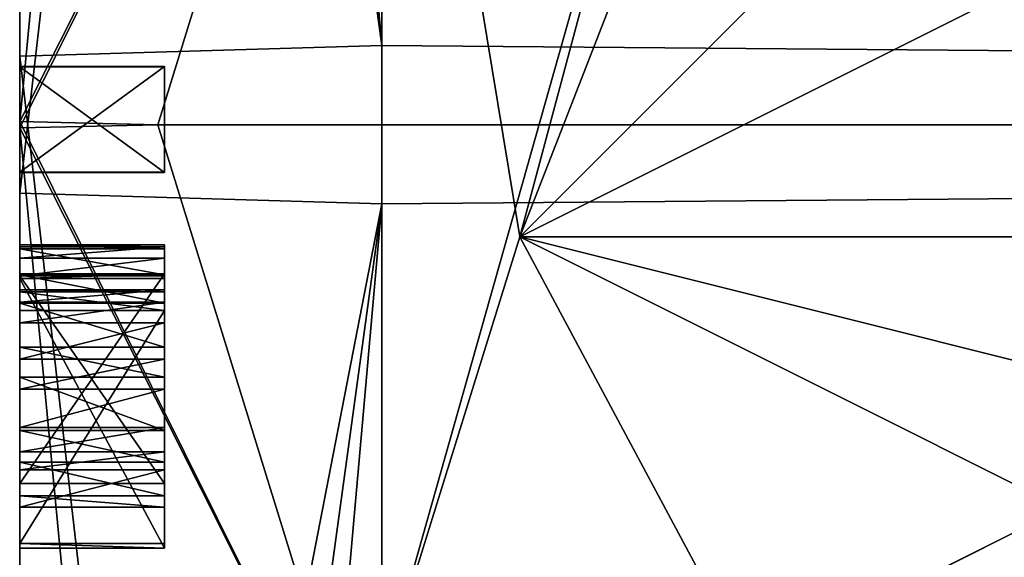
# Model space of a CAD drawing. Header units: millimetres. Extents: x -12 to 310, y -379 to 242.
# Tile 223 of 656: x -7 to -5.641, y 18.403 to 19.145. Entities that reach past the tile are written whole.
import ezdxf

# ---------------------------------------------------------------- set-up
doc = ezdxf.new("R2010")
doc.units = ezdxf.units.MM
doc.header["$LTSCALE"] = 65.185185
for name, color, linetype in [('1799', 7, 'CONTINUOUS'), ('1800', 7, 'CONTINUOUS'), ('1802', 7, 'CONTINUOUS'), ('1803', 7, 'CONTINUOUS'), ('1804', 7, 'CONTINUOUS'), ('1805', 7, 'CONTINUOUS'), ('1806', 7, 'CONTINUOUS'), ('1810', 7, 'CONTINUOUS'), ('1811', 7, 'CONTINUOUS'), ('1814', 7, 'CONTINUOUS'), ('1815', 7, 'CONTINUOUS'), ('1832', 7, 'CONTINUOUS'), ('1833', 7, 'CONTINUOUS'), ('1834', 7, 'CONTINUOUS'), ('1835', 7, 'CONTINUOUS'), ('1836', 7, 'CONTINUOUS'), ('1837', 7, 'CONTINUOUS'), ('1838', 7, 'CONTINUOUS'), ('1839', 7, 'CONTINUOUS'), ('1840', 7, 'CONTINUOUS'), ('1841', 7, 'CONTINUOUS'), ('1842', 7, 'CONTINUOUS'), ('1843', 7, 'CONTINUOUS'), ('1844', 7, 'CONTINUOUS'), ('1845', 7, 'CONTINUOUS'), ('1846', 7, 'CONTINUOUS'), ('1847', 7, 'CONTINUOUS'), ('1848', 7, 'CONTINUOUS'), ('1849', 7, 'CONTINUOUS'), ('1850', 7, 'CONTINUOUS'), ('1851', 7, 'CONTINUOUS'), ('1852', 7, 'CONTINUOUS'), ('1853', 7, 'CONTINUOUS'), ('1854', 7, 'CONTINUOUS'), ('1855', 7, 'CONTINUOUS'), ('1856', 7, 'CONTINUOUS'), ('1857', 7, 'CONTINUOUS'), ('1858', 7, 'CONTINUOUS'), ('1859', 7, 'CONTINUOUS'), ('1860', 7, 'CONTINUOUS'), ('1861', 7, 'CONTINUOUS'), ('1862', 7, 'CONTINUOUS'), ('1863', 7, 'CONTINUOUS'), ('1864', 7, 'CONTINUOUS'), ('1865', 7, 'CONTINUOUS'), ('2195', 7, 'CONTINUOUS'), ('2196', 7, 'CONTINUOUS'), ('2197', 7, 'CONTINUOUS'), ('2198', 7, 'CONTINUOUS'), ('2199', 7, 'CONTINUOUS'), ('2200', 7, 'CONTINUOUS'), ('2203', 7, 'CONTINUOUS'), ('2204', 7, 'CONTINUOUS'), ('2213', 7, 'CONTINUOUS')]:
    doc.layers.add(name, color=color, linetype=linetype)

msp = doc.modelspace()

# ---------------------------------------------------------------- linework, layer by layer
at = {"layer": '1799', "linetype": 'CONTINUOUS'}
for points in [[(-2.2, 23.25, -165), (-2.2, 19.0739, -169.2494), (-6.5, 23.25, -165), (-2.2, 23.25, -165)], [(-6.5, 23.25, -165), (-2.2, 19.0739, -169.2494), (-6.5, 19.1092, -169.2486), (-6.5, 23.25, -165)], [(-6.5, 19.1092, -169.2486), (-2.2, 19.0739, -169.2494), (-6.5, 14.7556, -165.2183), (-6.5, 19.1092, -169.2486)], [(-2.2, 19.0739, -169.2494), (-2.2, 14.7526, -165.1478), (-6.5, 14.7556, -165.2183), (-2.2, 19.0739, -169.2494)]]:
    msp.add_3dface(points, dxfattribs=at)
at = {"layer": '1800', "linetype": 'CONTINUOUS'}
for points in [[(-2.2, 18.9261, -160.7506), (-2.2, 23.2474, -164.8522), (-6.5, 23.2444, -164.7817), (-2.2, 18.9261, -160.7506)], [(-6.5, 18.8908, -160.7514), (-2.2, 18.9261, -160.7506), (-6.5, 23.2444, -164.7817), (-6.5, 18.8908, -160.7514)], [(-6.5, 14.75, -165), (-2.2, 14.75, -165), (-2.2, 18.9261, -160.7506), (-6.5, 14.75, -165)], [(-6.5, 14.75, -165), (-2.2, 18.9261, -160.7506), (-6.5, 18.8908, -160.7514), (-6.5, 14.75, -165)]]:
    msp.add_3dface(points, dxfattribs=at)
at = {"layer": '1802', "linetype": 'CONTINUOUS'}
for points in [[(-6.5, 18.8908, -160.7514), (-6.5, 23.2444, -164.7817), (-7, 18.9056, -161.2512), (-6.5, 18.8908, -160.7514)], [(-7, 18.9056, -161.2512), (-6.5, 23.2444, -164.7817), (-7, 21.5478, -162.2485), (-7, 18.9056, -161.2512)], [(-7, 16.3175, -162.3796), (-6.5, 18.8908, -160.7514), (-7, 18.9056, -161.2512), (-7, 16.3175, -162.3796)], [(-6.8536, 14.8964, -165), (-6.5, 18.8908, -160.7514), (-7, 15.25, -165), (-6.8536, 14.8964, -165)], [(-7, 15.25, -165), (-6.5, 18.8908, -160.7514), (-7, 16.3175, -162.3796), (-7, 15.25, -165)], [(-6.5, 14.75, -165), (-6.5, 18.8908, -160.7514), (-6.8536, 14.8964, -165), (-6.5, 14.75, -165)]]:
    msp.add_3dface(points, dxfattribs=at)
at = {"layer": '1803', "linetype": 'CONTINUOUS'}
for points in [[(-7, 22.7488, -164.9036), (-7, 22.75, -165), (-7, 19.0045, -162.5), (-7, 22.7488, -164.9036)], [(-7, 22.75, -165), (-7, 19.0944, -168.7488), (-7, 20.7675, -166.768), (-7, 22.75, -165)], [(-7, 22.75, -165), (-7, 21.5, -165), (-7, 19.0045, -162.5), (-7, 22.75, -165)], [(-7, 22.745, -164.8073), (-7, 22.7488, -164.9036), (-7, 19.0045, -162.5), (-7, 22.745, -164.8073)], [(-7, 22.745, -164.8073), (-7, 19.0045, -162.5), (-7, 19.8589, -162.3231), (-7, 22.745, -164.8073)], [(-7, 18.9056, -161.2512), (-7, 21.5478, -162.2485), (-7, 19.9381, -161.8361), (-7, 18.9056, -161.2512)], [(-7, 20.7675, -166.768), (-7, 19.0944, -168.7488), (-7, 18.9955, -167.5), (-7, 20.7675, -166.768)], [(-7, 19.3893, -161.723), (-7, 18.9056, -161.2512), (-7, 19.9381, -161.8361), (-7, 19.3893, -161.723)], [(-7, 19.0045, -162.5), (-7, 18.1538, -162.3306), (-7, 19.8589, -162.3231), (-7, 19.0045, -162.5)], [(-7, 18.1538, -162.3306), (-7, 18.2336, -162.3066), (-7, 19.8589, -162.3231), (-7, 18.1538, -162.3306)], [(-7, 19.8589, -162.3231), (-7, 18.2336, -162.3066), (-7, 19.796, -162.3155), (-7, 19.8589, -162.3231)], [(-7, 19.796, -162.3155), (-7, 18.2336, -162.3066), (-7, 19.7391, -162.2875), (-7, 19.796, -162.3155)], [(-7, 18.2336, -162.3066), (-7, 18.5781, -162.22), (-7, 19.7391, -162.2875), (-7, 18.2336, -162.3066)], [(-7, 18.5781, -162.22), (-7, 19.5339, -162.245), (-7, 19.7391, -162.2875), (-7, 18.5781, -162.22)], [(-7, 18.6931, -162.2167), (-7, 18.7539, -162.1986), (-7, 19.5339, -162.245), (-7, 18.6931, -162.2167)], [(-7, 19.5339, -162.245), (-7, 18.7539, -162.1986), (-7, 19.1618, -162.1984), (-7, 19.5339, -162.245)], [(-7, 18.6517, -162.2217), (-7, 18.6931, -162.2167), (-7, 19.5339, -162.245), (-7, 18.6517, -162.2217)], [(-7, 18.5781, -162.22), (-7, 18.6517, -162.2217), (-7, 19.5339, -162.245), (-7, 18.5781, -162.22)], [(-7, 18.816, -162.0196), (-7, 18.7915, -161.9904), (-7, 19.4785, -162.1844), (-7, 18.816, -162.0196)], [(-7, 18.7915, -161.9904), (-7, 19.0799, -161.9346), (-7, 19.4785, -162.1844), (-7, 18.7915, -161.9904)], [(-7, 18.8315, -162.0606), (-7, 18.816, -162.0196), (-7, 19.4785, -162.1844), (-7, 18.8315, -162.0606)], [(-7, 18.8341, -162.0817), (-7, 18.8315, -162.0606), (-7, 19.4785, -162.1844), (-7, 18.8341, -162.0817)], [(-7, 19.1684, -162.1456), (-7, 18.8341, -162.0817), (-7, 19.4785, -162.1844), (-7, 19.1684, -162.1456)], [(-7, 19.0799, -161.9346), (-7, 19.0803, -161.8814), (-7, 19.4785, -162.1844), (-7, 19.0799, -161.9346)], [(-7, 19.4785, -162.1844), (-7, 19.0803, -161.8814), (-7, 19.3273, -161.7152), (-7, 19.4785, -162.1844)], [(-7, 19.3273, -161.7152), (-7, 18.9056, -161.2512), (-7, 19.3893, -161.723), (-7, 19.3273, -161.7152)], [(-7, 18.7879, -161.7015), (-7, 18.9056, -161.2512), (-7, 19.3273, -161.7152), (-7, 18.7879, -161.7015)], [(-7, 18.7943, -161.7543), (-7, 18.7879, -161.7015), (-7, 19.3273, -161.7152), (-7, 18.7943, -161.7543)], [(-7, 19.0803, -161.8814), (-7, 18.7943, -161.7543), (-7, 19.3273, -161.7152), (-7, 19.0803, -161.8814)], [(-7, 18.8289, -162.1252), (-7, 18.8341, -162.0817), (-7, 19.1684, -162.1456), (-7, 18.8289, -162.1252)], [(-7, 18.7926, -162.1724), (-7, 18.8289, -162.1252), (-7, 19.1684, -162.1456), (-7, 18.7926, -162.1724)], [(-7, 19.1618, -162.1984), (-7, 18.7926, -162.1724), (-7, 19.1684, -162.1456), (-7, 19.1618, -162.1984)], [(-7, 18.7539, -162.1986), (-7, 18.7926, -162.1724), (-7, 19.1618, -162.1984), (-7, 18.7539, -162.1986)], [(-7, 19.0944, -168.7488), (-7, 15.255, -165.1927), (-7, 18.9955, -167.5), (-7, 19.0944, -168.7488)], [(-7, 18.5047, -161.7895), (-7, 18.7943, -161.7543), (-7, 19.0803, -161.8814), (-7, 18.5047, -161.7895)], [(-7, 18.5047, -161.7895), (-7, 19.0803, -161.8814), (-7, 18.9344, -161.8803), (-7, 18.5047, -161.7895)], [(-7, 19.0799, -161.9346), (-7, 18.7915, -161.9904), (-7, 18.9341, -161.9335), (-7, 19.0799, -161.9346)], [(-7, 17.2325, -163.232), (-7, 16.3175, -162.3796), (-7, 19.0045, -162.5), (-7, 17.2325, -163.232)], [(-7, 19.0045, -162.5), (-7, 16.3175, -162.3796), (-7, 18.1538, -162.3306), (-7, 19.0045, -162.5)], [(-7, 15.2512, -165.0964), (-7, 15.25, -165), (-7, 18.9955, -167.5), (-7, 15.2512, -165.0964)], [(-7, 18.9955, -167.5), (-7, 15.25, -165), (-7, 16.5, -165), (-7, 18.9955, -167.5)], [(-7, 15.255, -165.1927), (-7, 15.2512, -165.0964), (-7, 18.9955, -167.5), (-7, 15.255, -165.1927)], [(-7, 18.9341, -161.9335), (-7, 18.5047, -161.7895), (-7, 18.9344, -161.8803), (-7, 18.9341, -161.9335)], [(-7, 18.7915, -161.9904), (-7, 18.5047, -161.7895), (-7, 18.9341, -161.9335), (-7, 18.7915, -161.9904)], [(-7, 16.3175, -162.3796), (-7, 18.9056, -161.2512), (-7, 17.8502, -161.8998), (-7, 16.3175, -162.3796)], [(-7, 17.8502, -161.8998), (-7, 18.9056, -161.2512), (-7, 17.91, -161.8818), (-7, 17.8502, -161.8998)], [(-7, 17.91, -161.8818), (-7, 18.9056, -161.2512), (-7, 18.1893, -161.7978), (-7, 17.91, -161.8818)], [(-7, 18.1893, -161.7978), (-7, 18.9056, -161.2512), (-7, 18.2492, -161.7798), (-7, 18.1893, -161.7978)], [(-7, 18.2492, -161.7798), (-7, 18.9056, -161.2512), (-7, 18.4156, -161.7468), (-7, 18.2492, -161.7798)], [(-7, 18.4156, -161.7468), (-7, 18.9056, -161.2512), (-7, 18.7879, -161.7015), (-7, 18.4156, -161.7468)], [(-7, 18.5239, -162.1194), (-7, 18.2492, -161.7798), (-7, 18.772, -162.0892), (-7, 18.5239, -162.1194)], [(-7, 18.772, -162.0892), (-7, 18.2492, -161.7798), (-7, 18.7695, -162.0681), (-7, 18.772, -162.0892)], [(-7, 18.7552, -162.1234), (-7, 18.5239, -162.1194), (-7, 18.772, -162.0892), (-7, 18.7552, -162.1234)], [(-7, 18.7695, -162.0681), (-7, 18.2492, -161.7798), (-7, 18.7437, -162.0284), (-7, 18.7695, -162.0681)], [(-7, 18.7268, -162.1483), (-7, 18.5239, -162.1194), (-7, 18.7552, -162.1234), (-7, 18.7268, -162.1483)], [(-7, 18.2492, -161.7798), (-7, 18.422, -161.7996), (-7, 18.7437, -162.0284), (-7, 18.2492, -161.7798)], [(-7, 18.5484, -162.1486), (-7, 18.5239, -162.1194), (-7, 18.7268, -162.1483), (-7, 18.5484, -162.1486)], [(-7, 18.6763, -162.1651), (-7, 18.5484, -162.1486), (-7, 18.7268, -162.1483), (-7, 18.6763, -162.1651)], [(-7, 18.582, -162.1659), (-7, 18.5484, -162.1486), (-7, 18.6763, -162.1651), (-7, 18.582, -162.1659)], [(-7, 18.635, -162.1702), (-7, 18.582, -162.1659), (-7, 18.6763, -162.1651), (-7, 18.635, -162.1702)], [(-7, 18.5781, -162.22), (-7, 18.2336, -162.3066), (-7, 18.5341, -162.2039), (-7, 18.5781, -162.22)], [(-7, 18.5341, -162.2039), (-7, 18.2336, -162.3066), (-7, 18.4876, -162.1667), (-7, 18.5341, -162.2039)], [(-7, 18.4722, -162.1257), (-7, 18.2492, -161.7798), (-7, 18.5239, -162.1194), (-7, 18.4722, -162.1257)], [(-7, 18.2336, -162.3066), (-7, 18.2492, -161.7798), (-7, 18.4876, -162.1667), (-7, 18.2336, -162.3066)], [(-7, 18.4876, -162.1667), (-7, 18.2492, -161.7798), (-7, 18.4722, -162.1257), (-7, 18.4876, -162.1667)], [(-7, 18.422, -161.7996), (-7, 18.2492, -161.7798), (-7, 18.4156, -161.7468), (-7, 18.422, -161.7996)]]:
    msp.add_3dface(points, dxfattribs=at)
at = {"layer": '1804', "linetype": 'CONTINUOUS'}
for points in [[(-6.5, 23.25, -165), (-6.5, 19.1092, -169.2486), (-6.8536, 23.1036, -165), (-6.5, 23.25, -165)], [(-6.5, 19.1092, -169.2486), (-7, 22.75, -165), (-6.8536, 23.1036, -165), (-6.5, 19.1092, -169.2486)], [(-7, 22.75, -165), (-6.5, 19.1092, -169.2486), (-7, 19.0944, -168.7488), (-7, 22.75, -165)], [(-6.5, 19.1092, -169.2486), (-6.5, 14.7556, -165.2183), (-7, 19.0944, -168.7488), (-6.5, 19.1092, -169.2486)], [(-6.5, 14.7556, -165.2183), (-7, 15.255, -165.1927), (-7, 19.0944, -168.7488), (-6.5, 14.7556, -165.2183)]]:
    msp.add_3dface(points, dxfattribs=at)
at = {"layer": '1805', "linetype": 'CONTINUOUS'}
for points in [[(-7, 20.7675, -166.768), (-7, 18.9955, -167.5), (-6.5, 20, -166.7321), (-7, 20.7675, -166.768)], [(-6.5, 20, -166.7321), (-7, 18.9955, -167.5), (-6.8094, 19, -167.3094), (-6.5, 20, -166.7321)], [(-6.8094, 19, -167.3094), (-7, 18.9955, -167.5), (-6.5, 18, -166.732), (-6.8094, 19, -167.3094)], [(-7, 18.9955, -167.5), (-7, 16.5, -165), (-6.8094, 17, -166.1547), (-7, 18.9955, -167.5)], [(-6.5, 18, -166.732), (-7, 18.9955, -167.5), (-6.8094, 17, -166.1547), (-6.5, 18, -166.732)]]:
    msp.add_3dface(points, dxfattribs=at)
at = {"layer": '1806', "linetype": 'CONTINUOUS'}
for points in [[(-7, 19.0045, -162.5), (-7, 21.5, -165), (-6.8094, 21, -163.8453), (-7, 19.0045, -162.5)], [(-6.5, 20, -163.268), (-7, 19.0045, -162.5), (-6.8094, 21, -163.8453), (-6.5, 20, -163.268)], [(-6.8094, 19, -162.6906), (-7, 19.0045, -162.5), (-6.5, 20, -163.268), (-6.8094, 19, -162.6906)], [(-7, 17.2325, -163.232), (-7, 19.0045, -162.5), (-6.5, 18, -163.2679), (-7, 17.2325, -163.232)], [(-6.5, 18, -163.2679), (-7, 19.0045, -162.5), (-6.8094, 19, -162.6906), (-6.5, 18, -163.2679)]]:
    msp.add_3dface(points, dxfattribs=at)
at = {"layer": '1810', "linetype": 'CONTINUOUS'}
for points in [[(-6.8094, 19, -167.3094), (-6.5, 18, -166.732), (-4.5024, 18.9996, -167.3092), (-6.8094, 19, -167.3094)], [(-4.5024, 18.9996, -167.3092), (-6.5, 18, -166.732), (-4.5, 17.01, -166.1605), (-4.5024, 18.9996, -167.3092)]]:
    msp.add_3dface(points, dxfattribs=at)
at = {"layer": '1811', "linetype": 'CONTINUOUS'}
for points in [[(-6.8094, 21, -166.1547), (-6.5, 20, -166.7321), (-4.5024, 18.9996, -167.3092), (-6.8094, 21, -166.1547)], [(-6.8094, 21, -166.1547), (-4.5024, 18.9996, -167.3092), (-4.5, 20.99, -166.1605), (-6.8094, 21, -166.1547)], [(-6.5, 20, -166.7321), (-6.8094, 19, -167.3094), (-4.5024, 18.9996, -167.3092), (-6.5, 20, -166.7321)]]:
    msp.add_3dface(points, dxfattribs=at)
at = {"layer": '1814', "linetype": 'CONTINUOUS'}
for points in [[(-4.5024, 19.0004, -162.6908), (-6.5, 20, -163.268), (-4.5, 20.99, -163.8395), (-4.5024, 19.0004, -162.6908)], [(-6.8094, 19, -162.6906), (-6.5, 20, -163.268), (-4.5024, 19.0004, -162.6908), (-6.8094, 19, -162.6906)]]:
    msp.add_3dface(points, dxfattribs=at)
at = {"layer": '1815', "linetype": 'CONTINUOUS'}
for points in [[(-6.8094, 17, -163.8453), (-6.5, 18, -163.2679), (-4.5024, 19.0004, -162.6908), (-6.8094, 17, -163.8453)], [(-6.8094, 17, -163.8453), (-4.5024, 19.0004, -162.6908), (-4.5, 17.01, -163.8395), (-6.8094, 17, -163.8453)], [(-6.5, 18, -163.2679), (-6.8094, 19, -162.6906), (-4.5024, 19.0004, -162.6908), (-6.5, 18, -163.2679)]]:
    msp.add_3dface(points, dxfattribs=at)
at = {"layer": '1832', "linetype": 'CONTINUOUS'}
for points in [[(-7, 18.422, -161.7996), (-7, 18.4156, -161.7468), (-6.8, 18.4156, -161.7468), (-7, 18.422, -161.7996)], [(-6.8, 18.422, -161.7996), (-7, 18.422, -161.7996), (-6.8, 18.4156, -161.7468), (-6.8, 18.422, -161.7996)]]:
    msp.add_3dface(points, dxfattribs=at)
at = {"layer": '1833', "linetype": 'CONTINUOUS'}
for points in [[(-7, 18.7437, -162.0284), (-7, 18.422, -161.7996), (-6.8, 18.7437, -162.0284), (-7, 18.7437, -162.0284)], [(-7, 18.422, -161.7996), (-6.8, 18.422, -161.7996), (-6.8, 18.7437, -162.0284), (-7, 18.422, -161.7996)]]:
    msp.add_3dface(points, dxfattribs=at)
at = {"layer": '1834', "linetype": 'CONTINUOUS'}
for points in [[(-7, 18.7695, -162.0681), (-7, 18.7437, -162.0284), (-6.8, 18.7437, -162.0284), (-7, 18.7695, -162.0681)], [(-7, 18.7695, -162.0681), (-6.8, 18.7437, -162.0284), (-6.8, 18.7695, -162.0681), (-7, 18.7695, -162.0681)]]:
    msp.add_3dface(points, dxfattribs=at)
at = {"layer": '1835', "linetype": 'CONTINUOUS'}
for points in [[(-7, 18.772, -162.0892), (-7, 18.7695, -162.0681), (-6.8, 18.7695, -162.0681), (-7, 18.772, -162.0892)], [(-7, 18.772, -162.0892), (-6.8, 18.7695, -162.0681), (-6.8, 18.772, -162.0892), (-7, 18.772, -162.0892)]]:
    msp.add_3dface(points, dxfattribs=at)
at = {"layer": '1836', "linetype": 'CONTINUOUS'}
for points in [[(-7, 18.7552, -162.1234), (-7, 18.772, -162.0892), (-6.8, 18.772, -162.0892), (-7, 18.7552, -162.1234)], [(-7, 18.7552, -162.1234), (-6.8, 18.772, -162.0892), (-6.8, 18.7552, -162.1234), (-7, 18.7552, -162.1234)]]:
    msp.add_3dface(points, dxfattribs=at)
at = {"layer": '1837', "linetype": 'CONTINUOUS'}
for points in [[(-7, 18.7268, -162.1483), (-7, 18.7552, -162.1234), (-6.8, 18.7552, -162.1234), (-7, 18.7268, -162.1483)], [(-7, 18.7268, -162.1483), (-6.8, 18.7552, -162.1234), (-6.8, 18.7268, -162.1483), (-7, 18.7268, -162.1483)]]:
    msp.add_3dface(points, dxfattribs=at)
at = {"layer": '1838', "linetype": 'CONTINUOUS'}
for points in [[(-7, 18.6763, -162.1651), (-7, 18.7268, -162.1483), (-6.8, 18.7268, -162.1483), (-7, 18.6763, -162.1651)], [(-7, 18.6763, -162.1651), (-6.8, 18.7268, -162.1483), (-6.8, 18.6763, -162.1651), (-7, 18.6763, -162.1651)]]:
    msp.add_3dface(points, dxfattribs=at)
at = {"layer": '1839', "linetype": 'CONTINUOUS'}
for points in [[(-7, 18.635, -162.1702), (-7, 18.6763, -162.1651), (-6.8, 18.6763, -162.1651), (-7, 18.635, -162.1702)], [(-7, 18.635, -162.1702), (-6.8, 18.6763, -162.1651), (-6.8, 18.635, -162.1702), (-7, 18.635, -162.1702)]]:
    msp.add_3dface(points, dxfattribs=at)
at = {"layer": '1840', "linetype": 'CONTINUOUS'}
for points in [[(-7, 18.582, -162.1659), (-7, 18.635, -162.1702), (-6.8, 18.635, -162.1702), (-7, 18.582, -162.1659)], [(-7, 18.582, -162.1659), (-6.8, 18.635, -162.1702), (-6.8, 18.582, -162.1659), (-7, 18.582, -162.1659)]]:
    msp.add_3dface(points, dxfattribs=at)
at = {"layer": '1841', "linetype": 'CONTINUOUS'}
for points in [[(-7, 18.5484, -162.1486), (-7, 18.582, -162.1659), (-6.8, 18.582, -162.1659), (-7, 18.5484, -162.1486)], [(-7, 18.5484, -162.1486), (-6.8, 18.582, -162.1659), (-6.8, 18.5484, -162.1486), (-7, 18.5484, -162.1486)]]:
    msp.add_3dface(points, dxfattribs=at)
at = {"layer": '1842', "linetype": 'CONTINUOUS'}
for points in [[(-7, 18.5239, -162.1194), (-7, 18.5484, -162.1486), (-6.8, 18.5484, -162.1486), (-7, 18.5239, -162.1194)], [(-7, 18.5239, -162.1194), (-6.8, 18.5484, -162.1486), (-6.8, 18.5239, -162.1194), (-7, 18.5239, -162.1194)]]:
    msp.add_3dface(points, dxfattribs=at)
at = {"layer": '1843', "linetype": 'CONTINUOUS'}
for points in [[(-7, 18.4722, -162.1257), (-7, 18.5239, -162.1194), (-6.8, 18.5239, -162.1194), (-7, 18.4722, -162.1257)], [(-7, 18.4722, -162.1257), (-6.8, 18.5239, -162.1194), (-6.8, 18.4722, -162.1257), (-7, 18.4722, -162.1257)]]:
    msp.add_3dface(points, dxfattribs=at)
at = {"layer": '1844', "linetype": 'CONTINUOUS'}
for points in [[(-7, 18.4876, -162.1667), (-7, 18.4722, -162.1257), (-6.8, 18.4722, -162.1257), (-7, 18.4876, -162.1667)], [(-7, 18.4876, -162.1667), (-6.8, 18.4722, -162.1257), (-6.8, 18.4876, -162.1667), (-7, 18.4876, -162.1667)]]:
    msp.add_3dface(points, dxfattribs=at)
at = {"layer": '1845', "linetype": 'CONTINUOUS'}
for points in [[(-7, 18.5341, -162.2039), (-7, 18.4876, -162.1667), (-6.8, 18.4876, -162.1667), (-7, 18.5341, -162.2039)], [(-7, 18.5341, -162.2039), (-6.8, 18.4876, -162.1667), (-6.8, 18.5341, -162.2039), (-7, 18.5341, -162.2039)]]:
    msp.add_3dface(points, dxfattribs=at)
at = {"layer": '1846', "linetype": 'CONTINUOUS'}
for points in [[(-7, 18.5781, -162.22), (-7, 18.5341, -162.2039), (-6.8, 18.5341, -162.2039), (-7, 18.5781, -162.22)], [(-7, 18.5781, -162.22), (-6.8, 18.5341, -162.2039), (-6.8, 18.5781, -162.22), (-7, 18.5781, -162.22)]]:
    msp.add_3dface(points, dxfattribs=at)
at = {"layer": '1847', "linetype": 'CONTINUOUS'}
for points in [[(-7, 18.6517, -162.2217), (-7, 18.5781, -162.22), (-6.8, 18.5781, -162.22), (-7, 18.6517, -162.2217)], [(-7, 18.6517, -162.2217), (-6.8, 18.5781, -162.22), (-6.8, 18.6517, -162.2217), (-7, 18.6517, -162.2217)]]:
    msp.add_3dface(points, dxfattribs=at)
at = {"layer": '1848', "linetype": 'CONTINUOUS'}
for points in [[(-7, 18.6931, -162.2167), (-7, 18.6517, -162.2217), (-6.8, 18.6517, -162.2217), (-7, 18.6931, -162.2167)], [(-7, 18.6931, -162.2167), (-6.8, 18.6517, -162.2217), (-6.8, 18.6931, -162.2167), (-7, 18.6931, -162.2167)]]:
    msp.add_3dface(points, dxfattribs=at)
at = {"layer": '1849', "linetype": 'CONTINUOUS'}
for points in [[(-7, 18.7539, -162.1986), (-7, 18.6931, -162.2167), (-6.8, 18.6931, -162.2167), (-7, 18.7539, -162.1986)], [(-7, 18.7539, -162.1986), (-6.8, 18.6931, -162.2167), (-6.8, 18.7539, -162.1986), (-7, 18.7539, -162.1986)]]:
    msp.add_3dface(points, dxfattribs=at)
at = {"layer": '1850', "linetype": 'CONTINUOUS'}
for points in [[(-7, 18.7926, -162.1724), (-7, 18.7539, -162.1986), (-6.8, 18.7539, -162.1986), (-7, 18.7926, -162.1724)], [(-7, 18.7926, -162.1724), (-6.8, 18.7539, -162.1986), (-6.8, 18.7926, -162.1724), (-7, 18.7926, -162.1724)]]:
    msp.add_3dface(points, dxfattribs=at)
at = {"layer": '1851', "linetype": 'CONTINUOUS'}
for points in [[(-7, 18.8289, -162.1252), (-7, 18.7926, -162.1724), (-6.8, 18.7926, -162.1724), (-7, 18.8289, -162.1252)], [(-7, 18.8289, -162.1252), (-6.8, 18.7926, -162.1724), (-6.8, 18.8289, -162.1252), (-7, 18.8289, -162.1252)]]:
    msp.add_3dface(points, dxfattribs=at)
at = {"layer": '1852', "linetype": 'CONTINUOUS'}
for points in [[(-7, 18.8341, -162.0817), (-7, 18.8289, -162.1252), (-6.8, 18.8289, -162.1252), (-7, 18.8341, -162.0817)], [(-7, 18.8341, -162.0817), (-6.8, 18.8289, -162.1252), (-6.8, 18.8341, -162.0817), (-7, 18.8341, -162.0817)]]:
    msp.add_3dface(points, dxfattribs=at)
at = {"layer": '1853', "linetype": 'CONTINUOUS'}
for points in [[(-7, 18.8315, -162.0606), (-7, 18.8341, -162.0817), (-6.8, 18.8341, -162.0817), (-7, 18.8315, -162.0606)], [(-7, 18.8315, -162.0606), (-6.8, 18.8341, -162.0817), (-6.8, 18.8315, -162.0606), (-7, 18.8315, -162.0606)]]:
    msp.add_3dface(points, dxfattribs=at)
at = {"layer": '1854', "linetype": 'CONTINUOUS'}
for points in [[(-7, 18.816, -162.0196), (-7, 18.8315, -162.0606), (-6.8, 18.8315, -162.0606), (-7, 18.816, -162.0196)], [(-7, 18.816, -162.0196), (-6.8, 18.8315, -162.0606), (-6.8, 18.816, -162.0196), (-7, 18.816, -162.0196)]]:
    msp.add_3dface(points, dxfattribs=at)
at = {"layer": '1855', "linetype": 'CONTINUOUS'}
for points in [[(-7, 18.7915, -161.9904), (-7, 18.816, -162.0196), (-6.8, 18.816, -162.0196), (-7, 18.7915, -161.9904)], [(-7, 18.7915, -161.9904), (-6.8, 18.816, -162.0196), (-6.8, 18.7915, -161.9904), (-7, 18.7915, -161.9904)]]:
    msp.add_3dface(points, dxfattribs=at)
at = {"layer": '1856', "linetype": 'CONTINUOUS'}
for points in [[(-7, 18.5047, -161.7895), (-7, 18.7915, -161.9904), (-6.8, 18.5047, -161.7895), (-7, 18.5047, -161.7895)], [(-7, 18.7915, -161.9904), (-6.8, 18.7915, -161.9904), (-6.8, 18.5047, -161.7895), (-7, 18.7915, -161.9904)]]:
    msp.add_3dface(points, dxfattribs=at)
at = {"layer": '1857', "linetype": 'CONTINUOUS'}
for points in [[(-7, 18.7943, -161.7543), (-7, 18.5047, -161.7895), (-6.8, 18.7943, -161.7543), (-7, 18.7943, -161.7543)], [(-7, 18.5047, -161.7895), (-6.8, 18.5047, -161.7895), (-6.8, 18.7943, -161.7543), (-7, 18.5047, -161.7895)]]:
    msp.add_3dface(points, dxfattribs=at)
at = {"layer": '1858', "linetype": 'CONTINUOUS'}
for points in [[(-7, 18.7879, -161.7015), (-7, 18.7943, -161.7543), (-6.8, 18.7943, -161.7543), (-7, 18.7879, -161.7015)], [(-7, 18.7879, -161.7015), (-6.8, 18.7943, -161.7543), (-6.8, 18.7879, -161.7015), (-7, 18.7879, -161.7015)]]:
    msp.add_3dface(points, dxfattribs=at)
at = {"layer": '1859', "linetype": 'CONTINUOUS'}
for points in [[(-7, 18.4156, -161.7468), (-7, 18.7879, -161.7015), (-6.8, 18.4156, -161.7468), (-7, 18.4156, -161.7468)], [(-6.8, 18.4156, -161.7468), (-7, 18.7879, -161.7015), (-6.8, 18.7879, -161.7015), (-6.8, 18.4156, -161.7468)]]:
    msp.add_3dface(points, dxfattribs=at)
at = {"layer": '1860', "linetype": 'CONTINUOUS'}
for points in [[(-6.8, 18.772, -162.0892), (-6.8, 18.7695, -162.0681), (-6.8, 18.8341, -162.0817), (-6.8, 18.772, -162.0892)], [(-6.8, 18.8341, -162.0817), (-6.8, 18.7695, -162.0681), (-6.8, 18.8315, -162.0606), (-6.8, 18.8341, -162.0817)], [(-6.8, 18.8289, -162.1252), (-6.8, 18.772, -162.0892), (-6.8, 18.8341, -162.0817), (-6.8, 18.8289, -162.1252)], [(-6.8, 18.7695, -162.0681), (-6.8, 18.7437, -162.0284), (-6.8, 18.8315, -162.0606), (-6.8, 18.7695, -162.0681)], [(-6.8, 18.8315, -162.0606), (-6.8, 18.7437, -162.0284), (-6.8, 18.816, -162.0196), (-6.8, 18.8315, -162.0606)], [(-6.8, 18.7552, -162.1234), (-6.8, 18.772, -162.0892), (-6.8, 18.8289, -162.1252), (-6.8, 18.7552, -162.1234)], [(-6.8, 18.7268, -162.1483), (-6.8, 18.7552, -162.1234), (-6.8, 18.8289, -162.1252), (-6.8, 18.7268, -162.1483)], [(-6.8, 18.7926, -162.1724), (-6.8, 18.7268, -162.1483), (-6.8, 18.8289, -162.1252), (-6.8, 18.7926, -162.1724)], [(-6.8, 18.7437, -162.0284), (-6.8, 18.422, -161.7996), (-6.8, 18.816, -162.0196), (-6.8, 18.7437, -162.0284)], [(-6.8, 18.816, -162.0196), (-6.8, 18.422, -161.7996), (-6.8, 18.7915, -161.9904), (-6.8, 18.816, -162.0196)], [(-6.8, 18.5047, -161.7895), (-6.8, 18.4156, -161.7468), (-6.8, 18.7943, -161.7543), (-6.8, 18.5047, -161.7895)], [(-6.8, 18.7943, -161.7543), (-6.8, 18.4156, -161.7468), (-6.8, 18.7879, -161.7015), (-6.8, 18.7943, -161.7543)], [(-6.8, 18.6763, -162.1651), (-6.8, 18.7268, -162.1483), (-6.8, 18.7926, -162.1724), (-6.8, 18.6763, -162.1651)], [(-6.8, 18.635, -162.1702), (-6.8, 18.6763, -162.1651), (-6.8, 18.7926, -162.1724), (-6.8, 18.635, -162.1702)], [(-6.8, 18.7539, -162.1986), (-6.8, 18.635, -162.1702), (-6.8, 18.7926, -162.1724), (-6.8, 18.7539, -162.1986)], [(-6.8, 18.7915, -161.9904), (-6.8, 18.422, -161.7996), (-6.8, 18.5047, -161.7895), (-6.8, 18.7915, -161.9904)], [(-6.8, 18.4876, -162.1667), (-6.8, 18.635, -162.1702), (-6.8, 18.7539, -162.1986), (-6.8, 18.4876, -162.1667)], [(-6.8, 18.5341, -162.2039), (-6.8, 18.4876, -162.1667), (-6.8, 18.7539, -162.1986), (-6.8, 18.5341, -162.2039)], [(-6.8, 18.6931, -162.2167), (-6.8, 18.5341, -162.2039), (-6.8, 18.7539, -162.1986), (-6.8, 18.6931, -162.2167)], [(-6.8, 18.5781, -162.22), (-6.8, 18.5341, -162.2039), (-6.8, 18.6931, -162.2167), (-6.8, 18.5781, -162.22)], [(-6.8, 18.6517, -162.2217), (-6.8, 18.5781, -162.22), (-6.8, 18.6931, -162.2167), (-6.8, 18.6517, -162.2217)], [(-6.8, 18.582, -162.1659), (-6.8, 18.635, -162.1702), (-6.8, 18.4876, -162.1667), (-6.8, 18.582, -162.1659)], [(-6.8, 18.5484, -162.1486), (-6.8, 18.582, -162.1659), (-6.8, 18.4722, -162.1257), (-6.8, 18.5484, -162.1486)], [(-6.8, 18.4722, -162.1257), (-6.8, 18.582, -162.1659), (-6.8, 18.4876, -162.1667), (-6.8, 18.4722, -162.1257)], [(-6.8, 18.5239, -162.1194), (-6.8, 18.5484, -162.1486), (-6.8, 18.4722, -162.1257), (-6.8, 18.5239, -162.1194)], [(-6.8, 18.422, -161.7996), (-6.8, 18.4156, -161.7468), (-6.8, 18.5047, -161.7895), (-6.8, 18.422, -161.7996)]]:
    msp.add_3dface(points, dxfattribs=at)
at = {"layer": '1861', "linetype": 'CONTINUOUS'}
for points in [[(-7, 19.0803, -161.8814), (-7, 19.0799, -161.9346), (-6.8, 19.0799, -161.9346), (-7, 19.0803, -161.8814)], [(-6.8, 19.0803, -161.8814), (-7, 19.0803, -161.8814), (-6.8, 19.0799, -161.9346), (-6.8, 19.0803, -161.8814)]]:
    msp.add_3dface(points, dxfattribs=at)
at = {"layer": '1862', "linetype": 'CONTINUOUS'}
for points in [[(-7, 18.9344, -161.8803), (-7, 19.0803, -161.8814), (-6.8, 19.0803, -161.8814), (-7, 18.9344, -161.8803)], [(-7, 18.9344, -161.8803), (-6.8, 19.0803, -161.8814), (-6.8, 18.9344, -161.8803), (-7, 18.9344, -161.8803)]]:
    msp.add_3dface(points, dxfattribs=at)
at = {"layer": '1863', "linetype": 'CONTINUOUS'}
for points in [[(-7, 18.9341, -161.9335), (-7, 18.9344, -161.8803), (-6.8, 18.9344, -161.8803), (-7, 18.9341, -161.9335)], [(-7, 18.9341, -161.9335), (-6.8, 18.9344, -161.8803), (-6.8, 18.9341, -161.9335), (-7, 18.9341, -161.9335)]]:
    msp.add_3dface(points, dxfattribs=at)
at = {"layer": '1864', "linetype": 'CONTINUOUS'}
for points in [[(-7, 19.0799, -161.9346), (-7, 18.9341, -161.9335), (-6.8, 18.9341, -161.9335), (-7, 19.0799, -161.9346)], [(-6.8, 19.0799, -161.9346), (-7, 19.0799, -161.9346), (-6.8, 18.9341, -161.9335), (-6.8, 19.0799, -161.9346)]]:
    msp.add_3dface(points, dxfattribs=at)
at = {"layer": '1865', "linetype": 'CONTINUOUS'}
for points in [[(-6.8, 19.0803, -161.8814), (-6.8, 19.0799, -161.9346), (-6.8, 18.9344, -161.8803), (-6.8, 19.0803, -161.8814)], [(-6.8, 18.9344, -161.8803), (-6.8, 19.0799, -161.9346), (-6.8, 18.9341, -161.9335), (-6.8, 18.9344, -161.8803)]]:
    msp.add_3dface(points, dxfattribs=at)
at = {"layer": '2195', "linetype": 'CONTINUOUS'}
for points in [[(-6.5, 20.0064, 151.1001), (-2, 19.9936, 151.1001), (-6.5, 17.2426, 152.2421), (-6.5, 20.0064, 151.1001)], [(-2, 19.9936, 151.1001), (-2, 16.1, 155), (-6.5, 17.2426, 152.2421), (-2, 19.9936, 151.1001)]]:
    msp.add_3dface(points, dxfattribs=at)
at = {"layer": '2196', "linetype": 'CONTINUOUS'}
for points in [[(-2, 17.2426, 157.7579), (-2, 20.0064, 158.8999), (-6.5, 19.9936, 158.8999), (-2, 17.2426, 157.7579)], [(-6.5, 16.1, 155), (-2, 17.2426, 157.7579), (-6.5, 19.9936, 158.8999), (-6.5, 16.1, 155)]]:
    msp.add_3dface(points, dxfattribs=at)
at = {"layer": '2197', "linetype": 'CONTINUOUS'}
for points in [[(-6.5, 20.0064, 151.1001), (-6.5, 17.2426, 152.2421), (-6.5, 20, 152.5), (-6.5, 20.0064, 151.1001)], [(-6.5, 20, 152.5), (-6.5, 17.2426, 152.2421), (-6.5, 18.2323, 153.2323), (-6.5, 20, 152.5)], [(-6.5, 18.2323, 156.7677), (-6.5, 19.9936, 158.8999), (-6.5, 20, 157.5), (-6.5, 18.2323, 156.7677)], [(-6.5, 16.1, 155), (-6.5, 19.9936, 158.8999), (-6.5, 18.2323, 156.7677), (-6.5, 16.1, 155)]]:
    msp.add_3dface(points, dxfattribs=at)
at = {"layer": '2198', "linetype": 'CONTINUOUS'}
for points in [[(-6.5, 20, 152.5), (-6.5, 18.2323, 153.2323), (-6, 20, 153), (-6.5, 20, 152.5)], [(-6.5, 18.2323, 153.2323), (-6.3094, 18.8453, 153), (-6, 20, 153), (-6.5, 18.2323, 153.2323)], [(-6, 20, 153), (-6.3094, 18.8453, 153), (-6.0756, 19.4449, 153), (-6, 20, 153)], [(-6.3094, 18.8453, 153), (-6.5, 18.2323, 153.2323), (-6, 18.2679, 154), (-6.3094, 18.8453, 153)]]:
    msp.add_3dface(points, dxfattribs=at)
at = {"layer": '2199', "linetype": 'CONTINUOUS'}
for points in [[(-6.3094, 18.8453, 153), (-6, 18.2679, 154), (-4, 17.6906, 155), (-6.3094, 18.8453, 153)], [(-4, 18.8453, 153), (-6.3094, 18.8453, 153), (-4, 18.2679, 154), (-4, 18.8453, 153)], [(-4, 18.2679, 154), (-6.3094, 18.8453, 153), (-4, 17.6906, 155), (-4, 18.2679, 154)]]:
    msp.add_3dface(points, dxfattribs=at)
at = {"layer": '2200', "linetype": 'CONTINUOUS'}
for points in [[(-6.3094, 21.1547, 153), (-6.0756, 20.555, 153), (-4, 18.8453, 153), (-6.3094, 21.1547, 153)], [(-6.3094, 21.1547, 153), (-4, 18.8453, 153), (-4, 20, 153), (-6.3094, 21.1547, 153)], [(-6.0756, 20.555, 153), (-6, 20, 153), (-4, 18.8453, 153), (-6.0756, 20.555, 153)], [(-6, 20, 153), (-6.0756, 19.4449, 153), (-4, 18.8453, 153), (-6, 20, 153)], [(-6.0756, 19.4449, 153), (-6.3094, 18.8453, 153), (-4, 18.8453, 153), (-6.0756, 19.4449, 153)]]:
    msp.add_3dface(points, dxfattribs=at)
at = {"layer": '2203', "linetype": 'CONTINUOUS'}
for points in [[(-6.3094, 18.8453, 157), (-4, 21.1547, 157), (-4, 20, 157), (-6.3094, 18.8453, 157)], [(-4, 21.1547, 157), (-6.3094, 18.8453, 157), (-6.0756, 19.445, 157), (-4, 21.1547, 157)], [(-4, 18.8453, 157), (-6.3094, 18.8453, 157), (-4, 20, 157), (-4, 18.8453, 157)]]:
    msp.add_3dface(points, dxfattribs=at)
at = {"layer": '2204', "linetype": 'CONTINUOUS'}
for points in [[(-6.3094, 17.6906, 155), (-4, 18.8453, 157), (-4, 18.2679, 156), (-6.3094, 17.6906, 155)], [(-4, 18.8453, 157), (-6.3094, 17.6906, 155), (-6, 18.2679, 156), (-4, 18.8453, 157)], [(-6.3094, 18.8453, 157), (-4, 18.8453, 157), (-6, 18.2679, 156), (-6.3094, 18.8453, 157)]]:
    msp.add_3dface(points, dxfattribs=at)
at = {"layer": '2213', "linetype": 'CONTINUOUS'}
for points in [[(-6.5, 18.2323, 156.7677), (-6.5, 20, 157.5), (-6.3094, 18.8453, 157), (-6.5, 18.2323, 156.7677)], [(-6.3094, 18.8453, 157), (-6.5, 20, 157.5), (-6.0756, 19.445, 157), (-6.3094, 18.8453, 157)], [(-6.5, 18.2323, 156.7677), (-6.3094, 18.8453, 157), (-6, 18.2679, 156), (-6.5, 18.2323, 156.7677)]]:
    msp.add_3dface(points, dxfattribs=at)

doc.saveas('drawing.dxf')
